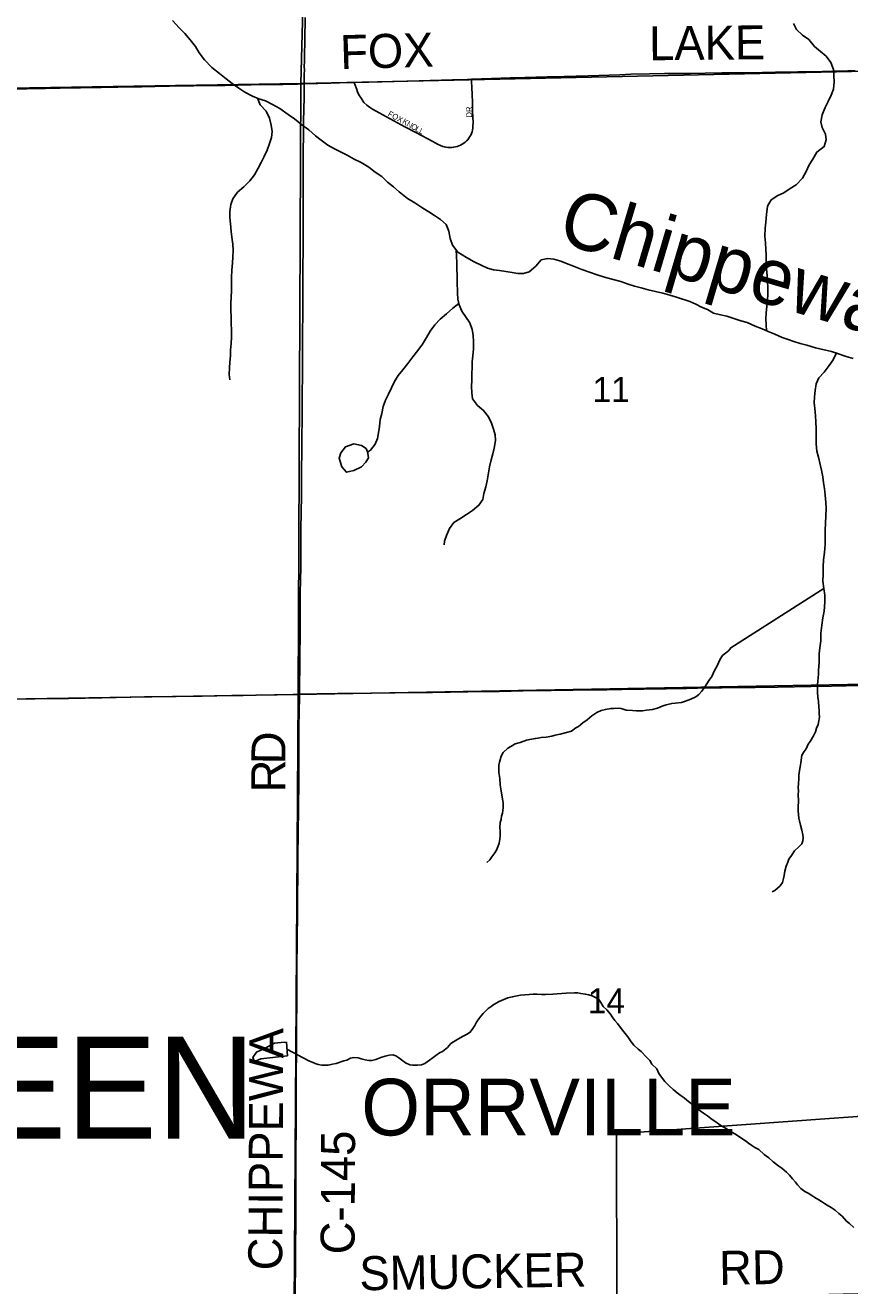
# Model space of a CAD drawing. Extents: x 1985906 to 2360102, y 891258 to 1222054.
# Drawn here: x 2158703 to 2165986, y 1042372 to 1053500 of the extents above; entities that cross this region are included whole.
import ezdxf

# ---------------------------------------------------------------- set-up
doc = ezdxf.new("R2010")
doc.units = 0
for name, color, linetype in [('GM_X_Corporation', 7, 'Continuous'), ('GM_X_Corporation_Text', 7, 'Continuous'), ('GM_X_County_Road', 7, 'Continuous'), ('GM_X_County_Road_Text', 7, 'Continuous'), ('GM_X_Minor_Lake', 7, 'Continuous'), ('GM_X_Minor_River', 7, 'Continuous'), ('GM_X_Minor_River_Text', 7, 'Continuous'), ('GM_X_Section', 7, 'Continuous'), ('GM_X_Section_Text', 7, 'Continuous'), ('GM_X_Township_Road', 7, 'Continuous'), ('GM_X_Township_Road_Text', 7, 'Continuous'), ('GM_X_Township_Subdivision', 7, 'Continuous'), ('GM_X_Township_Subdivision_Text', 7, 'Continuous'), ('GM_X_Township_Text', 7, 'Continuous')]:
    doc.layers.add(name, color=color, linetype=linetype)

msp = doc.modelspace()

# ---------------------------------------------------------------- linework, layer by layer
at = {"layer": 'GM_X_Corporation'}
msp.add_lwpolyline([(2163928, 1042227), (2163924, 1043712), (2166583, 1043905), (2166606, 1045227), (2166613, 1046244), (2168589, 1046283), (2168559, 1047607), (2169413, 1047577), (2169452, 1044992), (2169557, 1045052), (2169706, 1044921), (2169691, 1044719), (2170780, 1044662)], dxfattribs=at)
at = {"layer": 'GM_X_County_Road'}
for points in [[(2161166, 1052981), (2161166, 1052996), (2161166, 1053012), (2161167, 1053029), (2161168, 1053077), (2161169, 1053094), (2161168, 1053143), (2161169, 1053175), (2161169, 1053224), (2161172, 1053372), (2161177, 1053568)], [(2161125, 1047593), (2161125, 1047626), (2161128, 1047889), (2161132, 1048167), (2161131, 1048282), (2161133, 1048462), (2161133, 1048478), (2161133, 1048494), (2161133, 1048511), (2161134, 1048576), (2161137, 1048740), (2161137, 1048806), (2161138, 1048913), (2161138, 1048973), (2161138, 1049032), (2161139, 1049104), (2161140, 1049149), (2161141, 1049199), (2161141, 1049249), (2161142, 1049299), (2161144, 1049389), (2161144, 1049443), (2161144, 1049509), (2161144, 1049607), (2161145, 1049705), (2161146, 1049869), (2161148, 1050017), (2161149, 1050082), (2161150, 1050278), (2161151, 1050377), (2161152, 1050491), (2161152, 1050705), (2161155, 1051033), (2161156, 1051213), (2161156, 1051344), (2161157, 1051541), (2161157, 1051607), (2161157, 1051770), (2161157, 1051901), (2161158, 1052033), (2161159, 1052229), (2161158, 1052393), (2161160, 1052525), (2161161, 1052656), (2161163, 1052754), (2161164, 1052786), (2161165, 1052802), (2161166, 1052818), (2161167, 1052851), (2161167, 1052884), (2161166, 1052916), (2161166, 1052981)], [(2161125, 1047593), (2161201, 1047595), (2161281, 1047596), (2161462, 1047599), (2161592, 1047600), (2161755, 1047604), (2161970, 1047606), (2162198, 1047608), (2162299, 1047610), (2162611, 1047615), (2162889, 1047619), (2163102, 1047623), (2163349, 1047627), (2163544, 1047629), (2163709, 1047632), (2163840, 1047634), (2163971, 1047636), (2164363, 1047642), (2164544, 1047645), (2164742, 1047649), (2164857, 1047651), (2165004, 1047653), (2165151, 1047654), (2165349, 1047657), (2165644, 1047662), (2165824, 1047666), (2166085, 1047670)], [(2158511, 1047551), (2158791, 1047554), (2159085, 1047557), (2159380, 1047562), (2159758, 1047570), (2160037, 1047574), (2160266, 1047577), (2160529, 1047582), (2160627, 1047583), (2160741, 1047585), (2160906, 1047589), (2161070, 1047592), (2161125, 1047593)], [(2161088, 1042280), (2161090, 1042608), (2161092, 1043035), (2161092, 1043166), (2161093, 1043412), (2161095, 1043904), (2161096, 1044101), (2161097, 1044281), (2161098, 1044396), (2161099, 1044527), (2161100, 1044708), (2161101, 1044839), (2161102, 1045183), (2161105, 1045413), (2161107, 1045675), (2161109, 1045839), (2161111, 1045970), (2161112, 1046183), (2161114, 1046347), (2161117, 1046609), (2161119, 1046806), (2161120, 1046996), (2161119, 1047079), (2161119, 1047200), (2161120, 1047315), (2161122, 1047429), (2161125, 1047577), (2161125, 1047593)]]:
    msp.add_lwpolyline(points, dxfattribs=at)
at = {"layer": 'GM_X_Minor_Lake'}
for points in [[(2161715, 1049763), (2161673, 1049789), (2161605, 1049803), (2161531, 1049779), (2161491, 1049724), (2161477, 1049678), (2161501, 1049602), (2161540, 1049554), (2161606, 1049570), (2161674, 1049601), (2161713, 1049641), (2161735, 1049681), (2161733, 1049701)], [(2161733, 1049701), (2161725, 1049734), (2161715, 1049763)], [(2161010, 1044521), (2160964, 1044519), (2160906, 1044512), (2160822, 1044470), (2160745, 1044433), (2160715, 1044387), (2160727, 1044353), (2160783, 1044375), (2161019, 1044401)], [(2161019, 1044401), (2161010, 1044521)]]:
    msp.add_lwpolyline(points, dxfattribs=at)
at = {"layer": 'GM_X_Minor_River'}
for points in [[(2160005, 1053541), (2160064, 1053478), (2160112, 1053426), (2160161, 1053370), (2160206, 1053313), (2160240, 1053257), (2160287, 1053195), (2160352, 1053127), (2160419, 1053074), (2160478, 1053026), (2160532, 1052986), (2160589, 1052945), (2160643, 1052909), (2160710, 1052874), (2160766, 1052850), (2160825, 1052831), (2160888, 1052801), (2160952, 1052766), (2161027, 1052712), (2161082, 1052672), (2161146, 1052619), (2161207, 1052577), (2161268, 1052522), (2161318, 1052484), (2161375, 1052442), (2161434, 1052409), (2161488, 1052381)], [(2165249, 1050802), (2165247, 1050855), (2165243, 1050907), (2165248, 1050961), (2165252, 1051016), (2165258, 1051066), (2165261, 1051130), (2165261, 1051182), (2165258, 1051240), (2165256, 1051291), (2165251, 1051345), (2165248, 1051415), (2165246, 1051469), (2165243, 1051521), (2165241, 1051579), (2165236, 1051638), (2165238, 1051708), (2165245, 1051762), (2165251, 1051828), (2165258, 1051901), (2165290, 1051957), (2165350, 1051996), (2165402, 1052020), (2165460, 1052057), (2165512, 1052092), (2165569, 1052150), (2165601, 1052209), (2165628, 1052267), (2165658, 1052318), (2165696, 1052380), (2165758, 1052429), (2165777, 1052488), (2165771, 1052538), (2165742, 1052596), (2165730, 1052646), (2165743, 1052708), (2165769, 1052774), (2165796, 1052827), (2165820, 1052883), (2165841, 1052934), (2165849, 1053000), (2165846, 1053056), (2165842, 1053108), (2165817, 1053172), (2165777, 1053228), (2165726, 1053268), (2165673, 1053313), (2165624, 1053373), (2165568, 1053413), (2165515, 1053462), (2165489, 1053514)], [(2160756, 1052855), (2160779, 1052796), (2160830, 1052740), (2160860, 1052680), (2160875, 1052618), (2160884, 1052562), (2160878, 1052508), (2160862, 1052456), (2160841, 1052397), (2160815, 1052341), (2160786, 1052288), (2160760, 1052238), (2160728, 1052180), (2160687, 1052125), (2160635, 1052072), (2160579, 1052026), (2160537, 1051967), (2160518, 1051917), (2160510, 1051854), (2160511, 1051802), (2160515, 1051746), (2160522, 1051680), (2160528, 1051630), (2160537, 1051566), (2160539, 1051512), (2160538, 1051453), (2160534, 1051401), (2160529, 1051337), (2160526, 1051273), (2160524, 1051206), (2160525, 1051154), (2160521, 1051100), (2160520, 1051044), (2160520, 1050978), (2160523, 1050927), (2160524, 1050747), (2160523, 1050689), (2160517, 1050632), (2160516, 1050582), (2160510, 1050526), (2160507, 1050476), (2160505, 1050415), (2160510, 1050369)], [(2161488, 1052381), (2161547, 1052354), (2161609, 1052318), (2161670, 1052289), (2161739, 1052247), (2161795, 1052202), (2161852, 1052164), (2161904, 1052114), (2161955, 1052073), (2162006, 1052029), (2162081, 1051971), (2162143, 1051932), (2162214, 1051884), (2162269, 1051851), (2162319, 1051819), (2162370, 1051785), (2162422, 1051742), (2162445, 1051682), (2162456, 1051618), (2162478, 1051558), (2162523, 1051496), (2162600, 1051448), (2162668, 1051411), (2162735, 1051379), (2162787, 1051356), (2162840, 1051340), (2162892, 1051333), (2162948, 1051325), (2163003, 1051318), (2163053, 1051308), (2163105, 1051307), (2163155, 1051323), (2163213, 1051374), (2163261, 1051428), (2163319, 1051439), (2163371, 1051434), (2163434, 1051416), (2163484, 1051396), (2163547, 1051373), (2163619, 1051344), (2163688, 1051320), (2163755, 1051297), (2163819, 1051277), (2163896, 1051254), (2163964, 1051236), (2164029, 1051215), (2164085, 1051197), (2164143, 1051182), (2164206, 1051164), (2164335, 1051133), (2164395, 1051116), (2164454, 1051100), (2164574, 1051061), (2164625, 1051038), (2164677, 1051012), (2164728, 1050989), (2164782, 1050959), (2164845, 1050942), (2164901, 1050930), (2164954, 1050914), (2165022, 1050891), (2165078, 1050876), (2165151, 1050844), (2165212, 1050819), (2165266, 1050795), (2165323, 1050771), (2165389, 1050744), (2165440, 1050724), (2165492, 1050709), (2165548, 1050691), (2165607, 1050674), (2165683, 1050652), (2165824, 1050618), (2165877, 1050602), (2165955, 1050575), (2166016, 1050557)], [(2162508, 1051517), (2162511, 1051462), (2162514, 1051403), (2162516, 1051347), (2162517, 1051291), (2162519, 1051239), (2162520, 1051135), (2162523, 1051082), (2162535, 1051032), (2162560, 1050974), (2162629, 1050871), (2162652, 1050815), (2162660, 1050765), (2162663, 1050706), (2162661, 1050644), (2162656, 1050580), (2162652, 1050528), (2162651, 1050478), (2162649, 1050425), (2162648, 1050367), (2162644, 1050309), (2162647, 1050255), (2162655, 1050201), (2162698, 1050143), (2162751, 1050099), (2162795, 1050043), (2162820, 1049987), (2162839, 1049935), (2162853, 1049885), (2162856, 1049833), (2162844, 1049767), (2162834, 1049717), (2162819, 1049662), (2162805, 1049602), (2162782, 1049477), (2162771, 1049425), (2162755, 1049367), (2162746, 1049314), (2162710, 1049262), (2162654, 1049217), (2162602, 1049181), (2162542, 1049142), (2162490, 1049109), (2162451, 1049057), (2162423, 1048996), (2162407, 1048946), (2162402, 1048912)], [(2162532, 1051044), (2162479, 1051002), (2162425, 1050951), (2162368, 1050906), (2162320, 1050854), (2162280, 1050799), (2162246, 1050743), (2162211, 1050684), (2162171, 1050628), (2162127, 1050571), (2162082, 1050514), (2162038, 1050458), (2161998, 1050407), (2161965, 1050355), (2161911, 1050244), (2161884, 1050191), (2161864, 1050135), (2161853, 1050071), (2161839, 1050018), (2161832, 1049958), (2161822, 1049902), (2161814, 1049852), (2161793, 1049801), (2161753, 1049749), (2161726, 1049732)], [(2165729, 1048064), (2165730, 1048134), (2165738, 1048203), (2165749, 1048267), (2165759, 1048327), (2165766, 1048406), (2165765, 1048468), (2165757, 1048526), (2165748, 1048592), (2165750, 1048654), (2165751, 1048718), (2165754, 1048781), (2165762, 1048845), (2165767, 1048915), (2165769, 1048971), (2165768, 1049038), (2165770, 1049108), (2165773, 1049164), (2165776, 1049236), (2165774, 1049287), (2165769, 1049351), (2165763, 1049409), (2165754, 1049459), (2165748, 1049513), (2165735, 1049571), (2165725, 1049623), (2165710, 1049687), (2165696, 1049739), (2165689, 1049804), (2165688, 1049872), (2165688, 1049936), (2165685, 1049998), (2165683, 1050052), (2165676, 1050115), (2165672, 1050165), (2165673, 1050219), (2165679, 1050275), (2165690, 1050333), (2165712, 1050386), (2165760, 1050438), (2165803, 1050495), (2165839, 1050546), (2165865, 1050602), (2165873, 1050612)], [(2165757, 1048526), (2164935, 1048004), (2164917, 1047980), (2164887, 1047957), (2164861, 1047935), (2164841, 1047903), (2164827, 1047870), (2164810, 1047840), (2164792, 1047802), (2164778, 1047778), (2164766, 1047751), (2164744, 1047719), (2164723, 1047685), (2164703, 1047653), (2164677, 1047618), (2164653, 1047590), (2164625, 1047572), (2164583, 1047551), (2164557, 1047541), (2164527, 1047531), (2164499, 1047522), (2164443, 1047514), (2164413, 1047512), (2164389, 1047507), (2164363, 1047499), (2164329, 1047487), (2164287, 1047470), (2164243, 1047460), (2164217, 1047456), (2164189, 1047452), (2164154, 1047447), (2164102, 1047447), (2164068, 1047449), (2164012, 1047454), (2163968, 1047468), (2163941, 1047470), (2163901, 1047469), (2163875, 1047467), (2163827, 1047459), (2163791, 1047450), (2163753, 1047432), (2163707, 1047403), (2163667, 1047369), (2163627, 1047341), (2163589, 1047310), (2163565, 1047296), (2163527, 1047269), (2163483, 1047257), (2163427, 1047241), (2163383, 1047232), (2163353, 1047224), (2163305, 1047215), (2163259, 1047211), (2163233, 1047207), (2163209, 1047203), (2163159, 1047194), (2163131, 1047188), (2163075, 1047169), (2163029, 1047155), (2162991, 1047133), (2162967, 1047118), (2162925, 1047078), (2162907, 1047046), (2162891, 1046995), (2162886, 1046967), (2162886, 1046903), (2162895, 1046851), (2162899, 1046793), (2162906, 1046740), (2162916, 1046684), (2162923, 1046634), (2162923, 1046592), (2162919, 1046544), (2162911, 1046518), (2162906, 1046487), (2162898, 1046461), (2162896, 1046413), (2162899, 1046387), (2162897, 1046345), (2162895, 1046315), (2162889, 1046280), (2162878, 1046248), (2162866, 1046218), (2162850, 1046194), (2162824, 1046159), (2162808, 1046133), (2162780, 1046107)], [(2165729, 1048064), (2165722, 1048002), (2165716, 1047950), (2165714, 1047918), (2165715, 1047874), (2165713, 1047841), (2165709, 1047803), (2165708, 1047777), (2165706, 1047737), (2165702, 1047713), (2165700, 1047673), (2165701, 1047612), (2165703, 1047568), (2165708, 1047530), (2165712, 1047480), (2165714, 1047452), (2165715, 1047422), (2165717, 1047394), (2165713, 1047358), (2165707, 1047327), (2165692, 1047295), (2165682, 1047263), (2165666, 1047227), (2165636, 1047176), (2165619, 1047152), (2165601, 1047112), (2165583, 1047087), (2165563, 1047055), (2165554, 1046989), (2165546, 1046953), (2165540, 1046902), (2165537, 1046876), (2165535, 1046848), (2165533, 1046806), (2165531, 1046768), (2165532, 1046740), (2165530, 1046707), (2165532, 1046657), (2165531, 1046595), (2165531, 1046565), (2165533, 1046531), (2165536, 1046501), (2165542, 1046477), (2165550, 1046437), (2165561, 1046394), (2165571, 1046352), (2165573, 1046326), (2165570, 1046300), (2165562, 1046274), (2165536, 1046248), (2165496, 1046211), (2165470, 1046169), (2165448, 1046137), (2165437, 1046112), (2165423, 1046076), (2165411, 1046032), (2165405, 1045994), (2165400, 1045966), (2165392, 1045933), (2165372, 1045903), (2165348, 1045881), (2165324, 1045862), (2165300, 1045848)], [(2163779, 1044884), (2163762, 1044906), (2163710, 1044930), (2163682, 1044940), (2163650, 1044947), (2163611, 1044953), (2163583, 1044957), (2163553, 1044959), (2163481, 1044956), (2163401, 1044949), (2163364, 1044947), (2163298, 1044944), (2163264, 1044944), (2163226, 1044946), (2163188, 1044946), (2163154, 1044943), (2163116, 1044941), (2163077, 1044937), (2163049, 1044932), (2163005, 1044922), (2162967, 1044914), (2162929, 1044899), (2162889, 1044881), (2162843, 1044854), (2162819, 1044836), (2162791, 1044818), (2162747, 1044775), (2162728, 1044751), (2162710, 1044727), (2162690, 1044699), (2162674, 1044668), (2162658, 1044642), (2162634, 1044610), (2162602, 1044589), (2162570, 1044575), (2162523, 1044549), (2162463, 1044510), (2162433, 1044476), (2162389, 1044441), (2162363, 1044429), (2162331, 1044404), (2162305, 1044386), (2162275, 1044364), (2162233, 1044333), (2162203, 1044321), (2162169, 1044319), (2162123, 1044320), (2162099, 1044322), (2162063, 1044340), (2162038, 1044356), (2162002, 1044384), (2161978, 1044402), (2161949, 1044409), (2161917, 1044407), (2161881, 1044399), (2161843, 1044386), (2161799, 1044368), (2161765, 1044360), (2161739, 1044360), (2161705, 1044367), (2161669, 1044375), (2161644, 1044385), (2161606, 1044387), (2161576, 1044382), (2161544, 1044364), (2161518, 1044358), (2161450, 1044333), (2161416, 1044327), (2161380, 1044320), (2161322, 1044320), (2161290, 1044324), (2161263, 1044334), (2161239, 1044345), (2161207, 1044357), (2161015, 1044460)], [(2166022, 1042886), (2165982, 1042922), (2165957, 1042942), (2165919, 1042986), (2165890, 1043010), (2165856, 1043040), (2165820, 1043063), (2165787, 1043083), (2165763, 1043097), (2165735, 1043115), (2165711, 1043131), (2165678, 1043151), (2165650, 1043168), (2165618, 1043188), (2165590, 1043204), (2165553, 1043230), (2165523, 1043262), (2165505, 1043286), (2165480, 1043316), (2165454, 1043348), (2165428, 1043376), (2165385, 1043409), (2165359, 1043427), (2165310, 1043467), (2165270, 1043501), (2165230, 1043531), (2165181, 1043576), (2165147, 1043592), (2165120, 1043610), (2165092, 1043630), (2165066, 1043650), (2165040, 1043666), (2164995, 1043697), (2164971, 1043713), (2164945, 1043729), (2164921, 1043743), (2164894, 1043759), (2164866, 1043775), (2164838, 1043792), (2164814, 1043810), (2164787, 1043828), (2164759, 1043848), (2164729, 1043872), (2164694, 1043894), (2164664, 1043915), (2164630, 1043943), (2164601, 1043965), (2164573, 1043989), (2164547, 1044011), (2164523, 1044031), (2164496, 1044049), (2164460, 1044076), (2164426, 1044104), (2164391, 1044136), (2164353, 1044174), (2164322, 1044214), (2164300, 1044246), (2164282, 1044286), (2164237, 1044328), (2164219, 1044360), (2164186, 1044393), (2164142, 1044439), (2164117, 1044461), (2164077, 1044497), (2164055, 1044525), (2164024, 1044569), (2164002, 1044599), (2163977, 1044629), (2163957, 1044655), (2163933, 1044687), (2163911, 1044714), (2163888, 1044746), (2163872, 1044770), (2163839, 1044808), (2163809, 1044838), (2163787, 1044872), (2163768, 1044900)]]:
    msp.add_lwpolyline(points, dxfattribs=at)
at = {"layer": 'GM_X_Section'}
for points in [[(2166733, 1057896), (2166677, 1053106), (2161139, 1052984), (2161268, 1057808), (2161606, 1057811)], [(2161268, 1057808), (2161139, 1052984), (2155792, 1052901), (2155875, 1057749), (2156331, 1057752)], [(2161139, 1052984), (2166677, 1053106), (2166616, 1047692), (2161113, 1047590)], [(2155792, 1052901), (2161139, 1052984), (2161113, 1047590), (2155754, 1047505)], [(2161113, 1047590), (2166616, 1047692), (2166567, 1042312), (2161080, 1042186)], [(2155754, 1047505), (2161113, 1047590), (2161080, 1042186), (2155739, 1042115)]]:
    msp.add_lwpolyline(points, close=True, dxfattribs=at)
at = {"layer": 'GM_X_Township_Road'}
for points in [[(2162644, 1053023), (2162822, 1053028), (2162986, 1053034), (2163117, 1053038), (2163314, 1053043), (2163462, 1053047), (2163675, 1053054), (2163954, 1053063), (2164053, 1053067), (2164216, 1053070), (2164348, 1053073), (2164446, 1053074), (2164577, 1053075), (2164708, 1053077), (2164855, 1053079), (2164953, 1053080), (2165084, 1053080), (2165216, 1053082), (2165331, 1053085), (2165527, 1053087), (2165642, 1053089), (2165839, 1053094), (2165904, 1053095), (2165969, 1053097), (2166034, 1053097)], [(2158505, 1052935), (2158719, 1052938), (2158882, 1052940), (2159013, 1052944), (2159193, 1052946), (2159374, 1052950), (2159521, 1052953), (2159734, 1052957), (2159849, 1052959), (2159931, 1052961), (2159979, 1052962), (2160077, 1052964), (2160192, 1052965), (2160470, 1052968), (2160699, 1052973), (2160864, 1052975), (2160978, 1052976), (2161109, 1052979), (2161166, 1052981)], [(2161166, 1052981), (2161289, 1052984), (2161402, 1052988), (2161478, 1052990), (2161608, 1052994)], [(2161608, 1052994), (2161739, 1052997), (2161854, 1053000), (2162183, 1053009), (2162281, 1053012), (2162379, 1053015), (2162478, 1053018), (2162609, 1053022), (2162644, 1053023)]]:
    msp.add_lwpolyline(points, dxfattribs=at)
at = {"layer": 'GM_X_Township_Subdivision'}
msp.add_lwpolyline([(2161608, 1052994), (2161625, 1052948), (2161631, 1052932), (2161638, 1052913), (2161651, 1052885), (2161669, 1052855), (2161684, 1052831), (2161694, 1052818), (2161719, 1052794), (2161743, 1052775), (2161771, 1052758), (2161828, 1052727), (2162056, 1052604), (2162159, 1052550), (2162302, 1052474), (2162345, 1052450), (2162372, 1052439), (2162391, 1052430), (2162404, 1052427), (2162421, 1052423), (2162438, 1052420), (2162453, 1052419), (2162471, 1052420), (2162486, 1052422), (2162503, 1052425), (2162517, 1052429), (2162533, 1052435), (2162549, 1052442), (2162563, 1052450), (2162578, 1052459), (2162590, 1052467), (2162601, 1052478), (2162612, 1052489), (2162622, 1052503), (2162630, 1052516), (2162638, 1052530), (2162645, 1052545), (2162651, 1052559), (2162654, 1052575), (2162657, 1052591), (2162658, 1052609), (2162659, 1052642), (2162655, 1052739), (2162653, 1052820), (2162647, 1052953), (2162645, 1053000), (2162644, 1053023)], dxfattribs=at)

# ---------------------------------------------------------------- texts
at = {"layer": 'GM_X_Corporation_Text'}
msp.add_text('ORRVILLE', height=500, rotation=0, dxfattribs=at).set_placement((2161671, 1043699))
at = {"layer": 'GM_X_County_Road_Text'}
for s, rotation, p in [('D', 89.1694, (2161000, 1046973)), ('R', 89.9961, (2161000, 1046727)), ('CHIPPEWA', 89.7284, (2160973, 1042507)), ('C-145', 89.7328, (2161612, 1042648)), ('SMUCKER', 0.9922, (2161657, 1042331)), ('RD', 0.9699, (2164834, 1042379))]:
    msp.add_text(s, height=300, rotation=rotation, dxfattribs=at).set_placement(p)
at = {"layer": 'GM_X_Minor_River_Text'}
msp.add_text('Chippewa', height=500.2, rotation=343.5346, dxfattribs=at).set_placement((2163389, 1051589))
at = {"layer": 'GM_X_Section_Text'}
for s, p in [('11', (2163714, 1050173)), ('14', (2163672, 1044776))]:
    msp.add_text(s, height=221, rotation=0, dxfattribs=at).set_placement(p)
at = {"layer": 'GM_X_Township_Road_Text'}
for s, rotation, p in [('FOX', 1.715, (2161489, 1053111)), ('LAKE', 0.5159, (2164214, 1053190))]:
    msp.add_text(s, height=300, rotation=rotation, dxfattribs=at).set_placement(p)
at = {"layer": 'GM_X_Township_Subdivision_Text'}
for s, rotation, p in [('FOX', 331.5544, (2161901, 1052702)), ('DR', 90, (2162648, 1052685)), ('K', 329.8946, (2162029, 1052636)), ('N', 329.9103, (2162067, 1052614)), ('O', 329.8946, (2162105, 1052592)), ('L', 331.2205, (2162144, 1052569)), ('L', 333.1057, (2162177, 1052551))]:
    msp.add_text(s, height=50, rotation=rotation, dxfattribs=at).set_placement(p)
at = {"layer": 'GM_X_Township_Text'}
msp.add_text('GREEN', height=900, rotation=0, dxfattribs=at).set_placement((2156456, 1043671))

doc.saveas('drawing.dxf')
